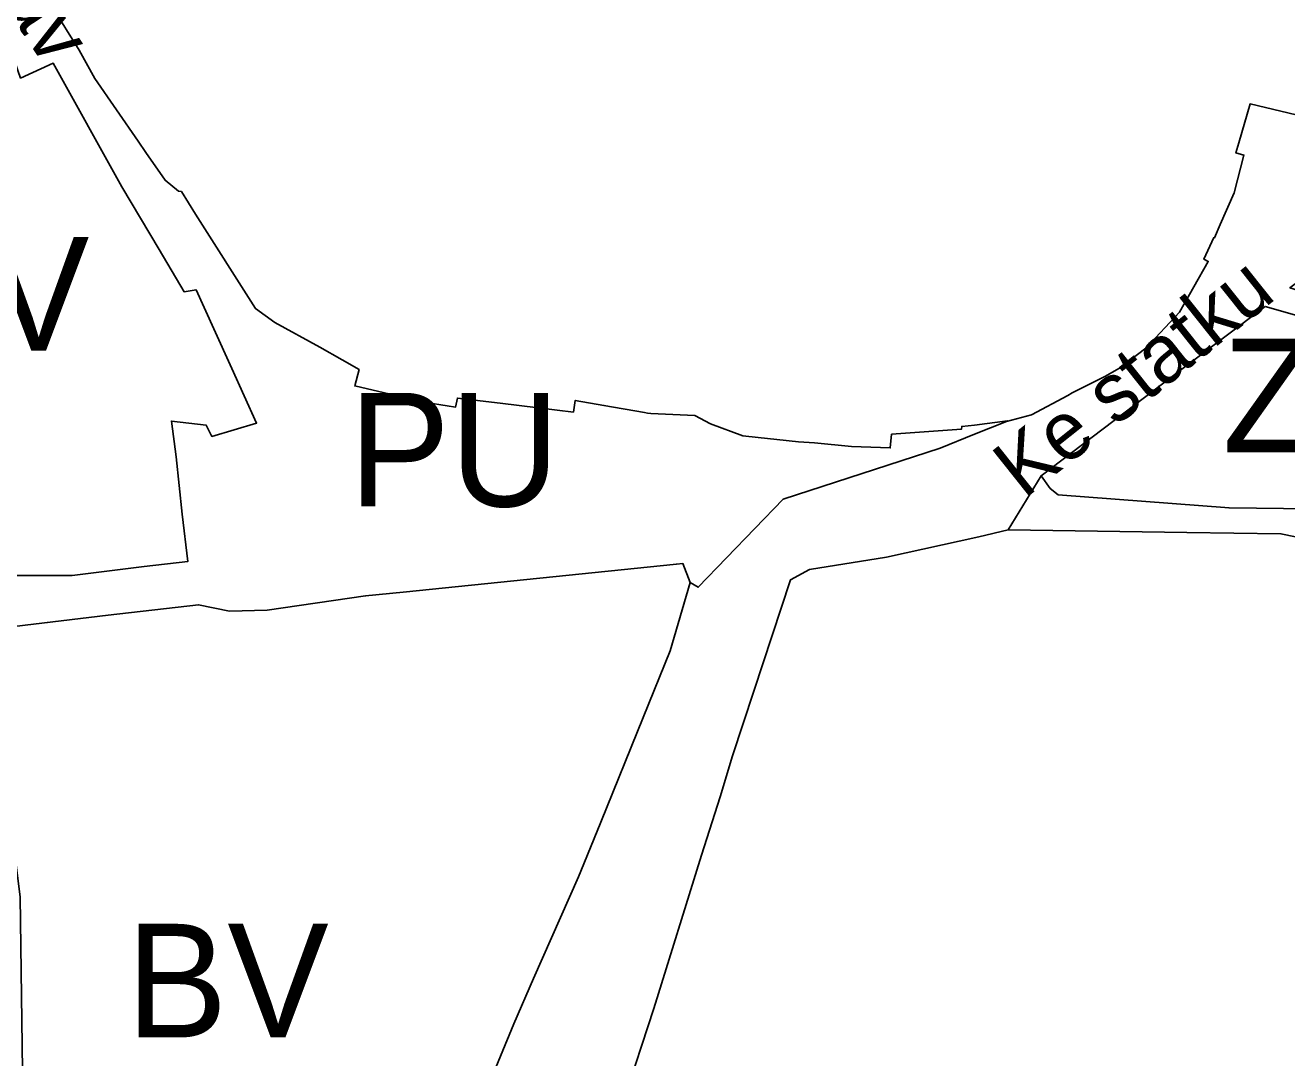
# Model space of a CAD drawing. Extents: x -555509 to -553005, y -1186756 to -1182560.
# Drawn here: x -554451.9 to -554296.4, y -1184439.6 to -1184312.3 of the extents above; entities that cross this region are included whole.
import ezdxf

# ---------------------------------------------------------------- set-up
doc = ezdxf.new("R2010")
doc.units = 0
for name, color, linetype in [('Level 15', 7, 'Continuous'), ('Level 57', 7, 'Continuous'), ('Level 59', 7, 'Continuous'), ('OBRYS_PLOCH', 7, 'Continuous'), ('stav_BV', 7, 'Continuous'), ('stav_PU', 7, 'Continuous'), ('stav_ZP', 7, 'Continuous')]:
    doc.layers.add(name, color=color, linetype=linetype)

msp = doc.modelspace()

# ---------------------------------------------------------------- linework, layer by layer
at = {"layer": 'Level 15'}
for points in [[(-554308.82, -1184354.35), (-554299.05, -1184346.99), (-554277.78, -1184353.03), (-554277.94, -1184356.23), (-554274.36, -1184357.84), (-554271.98, -1184358.81), (-554268.46, -1184360.27), (-554266.19, -1184355.92), (-554266.86, -1184355.58), (-554263.8, -1184349.49), (-554265.76, -1184337.64), (-554270.15, -1184352.57), (-554295.99, -1184344.69), (-554292.22, -1184341.85), (-554286.49, -1184337.65), (-554280.14, -1184335.48), (-554273.24, -1184333.97), (-554267.54, -1184334.65), (-554240.5, -1184337.9), (-554196.63, -1184350.95), (-554179.3, -1184343.94), (-554171.45, -1184324.41), (-554167.65, -1184305.43)], [(-554456.69, -1184386.82), (-554441.64, -1184385.02), (-554430.51, -1184383.75), (-554426.68, -1184384.53), (-554422.04, -1184384.43), (-554409.92, -1184382.67), (-554409.92, -1184382.67), (-554405.27, -1184382.19), (-554405.27, -1184382.19), (-554371.6, -1184378.73), (-554371.6, -1184378.73), (-554370.82, -1184378.65), (-554369.93, -1184381.01), (-554368.91, -1184381.59), (-554358.45, -1184370.75), (-554339.1, -1184364.47), (-554334.85, -1184362.73), (-554330.91, -1184361.18), (-554330.81, -1184361.08), (-554334.85, -1184361.61), (-554336.44, -1184361.77), (-554336.46, -1184362.11), (-554345.08, -1184362.75), (-554345.25, -1184364.42), (-554350.04, -1184364.24), (-554354.58, -1184363.82), (-554356.57, -1184363.66), (-554363.03, -1184362.97), (-554363.43, -1184362.93), (-554367.42, -1184361.46), (-554369.35, -1184360.45), (-554374.76, -1184360.19), (-554375.15, -1184360.14), (-554375.53, -1184360.08), (-554380.54, -1184359.2), (-554384.08, -1184358.58), (-554384.31, -1184360.01), (-554386.32, -1184359.77), (-554393.35, -1184358.92), (-554398.61, -1184358.29), (-554398.82, -1184359.4), (-554399.87, -1184359.24), (-554405.03, -1184358.44), (-554404.99, -1184358.25), (-554406.2, -1184357.97), (-554411.26, -1184356.78), (-554410.72, -1184354.75), (-554412.81, -1184353.57), (-554415.58, -1184352.01), (-554421.09, -1184348.99), (-554423.49, -1184347.25), (-554430.88, -1184335.61), (-554432.63, -1184332.84), (-554432.98, -1184332.78), (-554434.64, -1184331.45), (-554437, -1184328.03), (-554437.96, -1184326.65), (-554443.31, -1184318.91), (-554445.21, -1184315.42), (-554448.55, -1184310.07)], [(-554452.44, -1184318.85), (-554448.42, -1184317.03), (-554439.96, -1184332.25), (-554435.38, -1184339.99), (-554432.3, -1184345.19), (-554430.81, -1184344.94), (-554428.62, -1184349.77), (-554426.41, -1184354.63), (-554423.35, -1184361.36), (-554428.86, -1184363.02), (-554429.56, -1184361.63), (-554433.86, -1184361.13), (-554433.28, -1184365.54)], [(-554295.22, -1184323.4), (-554300.89, -1184322.04), (-554302.27, -1184326.84), (-554302.63, -1184328.08), (-554301.65, -1184328.34), (-554302.85, -1184332.99), (-554304.56, -1184336.91), (-554305.28, -1184338.55), (-554305.37, -1184338.51), (-554306.58, -1184341.18), (-554306.05, -1184341.44), (-554309.6, -1184347.72), (-554313.73, -1184352.15), (-554316.99, -1184354.59), (-554318.78, -1184355.64), (-554322.84, -1184357.66), (-554323.36, -1184357.95)], [(-554378.11, -1184444.91), (-554374.37, -1184433.51), (-554368.52, -1184414.59), (-554366.2, -1184407.41), (-554364.71, -1184402.37), (-554362.07, -1184394.39), (-554357.53, -1184380.68), (-554355.19, -1184379.4), (-554345.69, -1184377.88), (-554334.33, -1184375.38), (-554330.73, -1184374.53), (-554326.64, -1184367.86), (-554308.82, -1184354.35)], [(-554323.36, -1184357.95), (-554327.84, -1184360.36), (-554330.91, -1184361.18), (-554334.85, -1184362.73), (-554339.1, -1184364.47), (-554358.45, -1184370.75), (-554368.91, -1184381.59), (-554369.93, -1184381.01), (-554372.37, -1184389.41), (-554375.71, -1184397.66), (-554380.94, -1184410.55), (-554383.38, -1184416.58), (-554383.66, -1184417.29), (-554389.22, -1184429.8), (-554391.65, -1184435.38), (-554395.99, -1184445.95)], [(-554433.28, -1184365.54), (-554432.55, -1184372.58), (-554431.83, -1184378.41), (-554437.2, -1184379.05), (-554446.1, -1184380.14), (-554455.02, -1184380.16)], [(-554293.41, -1184371.95), (-554303.48, -1184371.81), (-554303.48, -1184371.81), (-554324.54, -1184370.2), (-554325.53, -1184369.43), (-554326.64, -1184367.86), (-554330.73, -1184374.53), (-554330.73, -1184374.53), (-554308.68, -1184374.85), (-554297.09, -1184375.01), (-554293.5, -1184375.75)]]:
    msp.add_lwpolyline(points, dxfattribs=at)
at = {"layer": 'OBRYS_PLOCH'}
for p, q in [((-554448.55, -1184310.07), (-554445.21, -1184315.42)), ((-554302.27, -1184326.84), (-554300.89, -1184322.04)), ((-554300.89, -1184322.04), (-554295.22, -1184323.4)), ((-554302.63, -1184328.08), (-554302.27, -1184326.84)), ((-554432.98, -1184332.78), (-554432.63, -1184332.84)), ((-554305.28, -1184338.55), (-554304.56, -1184336.91)), ((-554410.72, -1184354.75), (-554411.26, -1184356.78)), ((-554322.84, -1184357.66), (-554318.78, -1184355.64)), ((-554411.26, -1184356.78), (-554406.2, -1184357.97)), ((-554323.36, -1184357.95), (-554322.84, -1184357.66)), ((-554405.03, -1184358.44), (-554399.87, -1184359.24)), ((-554398.61, -1184358.29), (-554393.35, -1184358.92)), ((-554393.35, -1184358.92), (-554386.32, -1184359.77)), ((-554367.42, -1184361.46), (-554363.43, -1184362.93)), ((-554336.44, -1184361.77), (-554334.85, -1184361.61))]:
    msp.add_line(p, q, dxfattribs=at)
for points in [[(-554445.21, -1184315.42), (-554443.31, -1184318.91), (-554437.96, -1184326.65), (-554437, -1184328.03)], [(-554431.83, -1184378.41), (-554432.55, -1184372.58), (-554433.28, -1184365.54), (-554433.86, -1184361.13), (-554429.56, -1184361.63), (-554428.86, -1184363.02), (-554423.35, -1184361.36), (-554426.41, -1184354.63), (-554428.62, -1184349.77), (-554430.81, -1184344.94), (-554432.3, -1184345.19), (-554435.38, -1184339.99), (-554439.96, -1184332.25), (-554448.42, -1184317.03), (-554452.44, -1184318.85)], [(-554437, -1184328.03), (-554434.64, -1184331.45), (-554432.98, -1184332.78)], [(-554304.56, -1184336.91), (-554302.85, -1184332.99), (-554301.65, -1184328.34), (-554302.63, -1184328.08)], [(-554432.63, -1184332.84), (-554430.88, -1184335.61), (-554423.49, -1184347.25), (-554421.09, -1184348.99), (-554415.58, -1184352.01), (-554412.81, -1184353.57), (-554410.72, -1184354.75)], [(-554306.58, -1184341.18), (-554305.37, -1184338.51), (-554305.28, -1184338.55)], [(-554313.73, -1184352.15), (-554309.6, -1184347.72), (-554306.05, -1184341.44), (-554306.58, -1184341.18)], [(-554303.48, -1184371.81), (-554293.41, -1184371.95), (-554278.62, -1184373.08), (-554279.89, -1184368.63), (-554277.94, -1184356.23), (-554277.78, -1184353.03), (-554299.05, -1184346.99), (-554308.82, -1184354.35), (-554326.64, -1184367.86), (-554325.53, -1184369.43), (-554324.54, -1184370.2), (-554303.48, -1184371.81)], [(-554318.78, -1184355.64), (-554316.99, -1184354.59), (-554313.73, -1184352.15)], [(-554406.2, -1184357.97), (-554404.99, -1184358.25), (-554405.03, -1184358.44)], [(-554330.91, -1184361.18), (-554327.84, -1184360.36), (-554323.36, -1184357.95)], [(-554399.87, -1184359.24), (-554398.82, -1184359.4), (-554398.61, -1184358.29)], [(-554386.32, -1184359.77), (-554384.31, -1184360.01), (-554384.08, -1184358.58)], [(-554384.08, -1184358.58), (-554380.54, -1184359.2), (-554375.53, -1184360.08), (-554375.15, -1184360.14), (-554374.76, -1184360.19)], [(-554374.76, -1184360.19), (-554369.35, -1184360.45), (-554367.42, -1184361.46)], [(-554334.85, -1184361.61), (-554330.81, -1184361.08), (-554330.91, -1184361.18)], [(-554356.57, -1184363.66), (-554354.58, -1184363.82), (-554350.04, -1184364.24), (-554345.25, -1184364.42), (-554345.08, -1184362.75)], [(-554345.08, -1184362.75), (-554336.46, -1184362.11), (-554336.44, -1184361.77)], [(-554363.43, -1184362.93), (-554363.03, -1184362.97), (-554356.57, -1184363.66)], [(-554293.5, -1184375.75), (-554297.09, -1184375.01), (-554308.68, -1184374.85), (-554330.73, -1184374.53), (-554334.33, -1184375.38), (-554345.69, -1184377.88), (-554355.19, -1184379.4), (-554357.53, -1184380.68), (-554362.07, -1184394.39), (-554364.71, -1184402.37), (-554366.2, -1184407.41), (-554368.52, -1184414.59), (-554374.37, -1184433.51), (-554378.11, -1184444.91), (-554380.05, -1184450.81), (-554382.72, -1184450.53), (-554387.12, -1184464.85), (-554388.41, -1184468.97), (-554391.26, -1184480.1), (-554392.37, -1184484.27), (-554394.48, -1184496.09), (-554395.22, -1184499.99), (-554396.34, -1184510.8)], [(-554473.27, -1184376.46), (-554473.23, -1184375.34), (-554469.81, -1184375.62), (-554467.63, -1184375.9), (-554460.26, -1184376.34), (-554458.3, -1184376.52), (-554455.95, -1184376.73), (-554455.4, -1184376.78), (-554454.73, -1184376.84), (-554455.02, -1184380.16), (-554446.1, -1184380.14), (-554437.2, -1184379.05), (-554431.83, -1184378.41)], [(-554395.99, -1184445.95), (-554391.65, -1184435.38), (-554389.22, -1184429.8), (-554383.66, -1184417.29), (-554383.38, -1184416.58), (-554380.94, -1184410.55), (-554375.71, -1184397.66), (-554372.37, -1184389.41), (-554369.93, -1184381.01), (-554370.82, -1184378.65), (-554371.6, -1184378.73), (-554405.27, -1184382.19), (-554409.92, -1184382.67), (-554422.04, -1184384.43), (-554426.68, -1184384.53), (-554430.51, -1184383.75), (-554441.64, -1184385.02), (-554456.69, -1184386.82)]]:
    msp.add_lwpolyline(points, dxfattribs=at)
at = {"layer": 'stav_BV'}
for p, q in [((-554445.21, -1184315.42), (-554443.31, -1184318.91)), ((-554302.27, -1184326.84), (-554300.89, -1184322.04)), ((-554300.89, -1184322.04), (-554295.22, -1184323.4)), ((-554437, -1184328.03), (-554434.64, -1184331.45)), ((-554302.85, -1184332.99), (-554301.65, -1184328.34)), ((-554434.64, -1184331.45), (-554432.98, -1184332.78)), ((-554421.09, -1184348.99), (-554415.58, -1184352.01)), ((-554415.58, -1184352.01), (-554412.81, -1184353.57)), ((-554412.81, -1184353.57), (-554410.72, -1184354.75)), ((-554405.03, -1184358.44), (-554399.87, -1184359.24)), ((-554375.53, -1184360.08), (-554375.15, -1184360.14)), ((-554334.85, -1184361.61), (-554330.81, -1184361.08)), ((-554330.81, -1184361.08), (-554330.91, -1184361.18)), ((-554363.03, -1184362.97), (-554356.57, -1184363.66))]:
    msp.add_line(p, q, dxfattribs=at)
for points in [[(-554452.02, -1184304.43), (-554449.49, -1184308.45), (-554448.55, -1184310.07), (-554445.21, -1184315.42)], [(-554431.83, -1184378.41), (-554432.55, -1184372.58), (-554433.28, -1184365.54), (-554433.86, -1184361.13), (-554429.56, -1184361.63), (-554428.86, -1184363.02), (-554423.35, -1184361.36), (-554426.41, -1184354.63), (-554428.62, -1184349.77), (-554430.81, -1184344.94), (-554432.3, -1184345.19), (-554435.38, -1184339.99), (-554439.96, -1184332.25), (-554448.42, -1184317.03), (-554452.44, -1184318.85)], [(-554443.31, -1184318.91), (-554437.96, -1184326.65), (-554437, -1184328.03)], [(-554301.65, -1184328.34), (-554302.63, -1184328.08), (-554302.27, -1184326.84)], [(-554432.98, -1184332.78), (-554432.63, -1184332.84), (-554430.88, -1184335.61), (-554423.49, -1184347.25), (-554421.09, -1184348.99)], [(-554305.28, -1184338.55), (-554304.56, -1184336.91), (-554302.85, -1184332.99)], [(-554306.05, -1184341.44), (-554306.58, -1184341.18), (-554305.37, -1184338.51), (-554305.28, -1184338.55)], [(-554313.73, -1184352.15), (-554309.6, -1184347.72), (-554306.05, -1184341.44)], [(-554323.36, -1184357.95), (-554322.84, -1184357.66), (-554318.78, -1184355.64), (-554316.99, -1184354.59), (-554313.73, -1184352.15)], [(-554410.72, -1184354.75), (-554411.26, -1184356.78), (-554406.2, -1184357.97)], [(-554406.2, -1184357.97), (-554404.99, -1184358.25), (-554405.03, -1184358.44)], [(-554330.91, -1184361.18), (-554327.84, -1184360.36), (-554323.36, -1184357.95)], [(-554399.87, -1184359.24), (-554398.82, -1184359.4), (-554398.61, -1184358.29), (-554393.35, -1184358.92)], [(-554393.35, -1184358.92), (-554386.32, -1184359.77), (-554384.31, -1184360.01)], [(-554384.31, -1184360.01), (-554384.08, -1184358.58), (-554380.54, -1184359.2), (-554375.53, -1184360.08)], [(-554375.15, -1184360.14), (-554374.76, -1184360.19), (-554369.35, -1184360.45)], [(-554369.35, -1184360.45), (-554367.42, -1184361.46), (-554363.43, -1184362.93), (-554363.03, -1184362.97)], [(-554356.57, -1184363.66), (-554354.58, -1184363.82), (-554350.04, -1184364.24), (-554345.25, -1184364.42), (-554345.08, -1184362.75), (-554336.46, -1184362.11), (-554336.44, -1184361.77), (-554334.85, -1184361.61)], [(-554293.5, -1184375.75), (-554297.09, -1184375.01), (-554308.68, -1184374.85), (-554330.73, -1184374.53), (-554334.33, -1184375.38), (-554345.69, -1184377.88), (-554355.19, -1184379.4), (-554357.53, -1184380.68), (-554362.07, -1184394.39), (-554364.71, -1184402.37), (-554366.2, -1184407.41), (-554368.52, -1184414.59), (-554374.37, -1184433.51), (-554378.11, -1184444.91), (-554380.05, -1184450.81), (-554382.72, -1184450.53), (-554387.12, -1184464.85), (-554388.41, -1184468.97), (-554391.26, -1184480.1), (-554392.37, -1184484.27), (-554394.48, -1184496.09), (-554395.22, -1184499.99), (-554396.34, -1184510.8)], [(-554473.27, -1184376.46), (-554473.23, -1184375.34), (-554469.81, -1184375.62), (-554467.63, -1184375.9), (-554460.26, -1184376.34), (-554458.3, -1184376.52), (-554455.95, -1184376.73), (-554455.4, -1184376.78), (-554454.73, -1184376.84), (-554455.02, -1184380.16), (-554446.1, -1184380.14), (-554437.2, -1184379.05), (-554431.83, -1184378.41)], [(-554395.99, -1184445.95), (-554391.65, -1184435.38), (-554389.22, -1184429.8), (-554383.66, -1184417.29), (-554383.38, -1184416.58), (-554380.94, -1184410.55), (-554375.71, -1184397.66), (-554372.37, -1184389.41), (-554369.93, -1184381.01), (-554370.82, -1184378.65), (-554371.6, -1184378.73), (-554405.27, -1184382.19), (-554409.92, -1184382.67), (-554422.04, -1184384.43), (-554426.68, -1184384.53), (-554430.51, -1184383.75), (-554441.64, -1184385.02), (-554456.69, -1184386.82)]]:
    msp.add_lwpolyline(points, dxfattribs=at)
at = {"layer": 'stav_PU'}
for p, q in [((-554326.64, -1184367.86), (-554308.82, -1184354.35)), ((-554369.93, -1184381.01), (-554372.37, -1184389.41))]:
    msp.add_line(p, q, dxfattribs=at)
for points in [[(-554481.81, -1184265.82), (-554474.45, -1184277.03), (-554468.76, -1184285.7), (-554467.77, -1184287.2), (-554461.85, -1184296.22), (-554461.37, -1184297.1), (-554459.94, -1184300.5), (-554456.98, -1184307.56), (-554453.52, -1184315.77), (-554452.44, -1184318.85), (-554448.42, -1184317.03), (-554439.96, -1184332.25), (-554435.38, -1184339.99), (-554432.3, -1184345.19), (-554430.81, -1184344.94), (-554428.62, -1184349.77), (-554426.41, -1184354.63), (-554423.35, -1184361.36), (-554428.86, -1184363.02), (-554429.56, -1184361.63), (-554433.86, -1184361.13), (-554433.28, -1184365.54)], [(-554330.91, -1184361.18), (-554330.81, -1184361.08), (-554334.85, -1184361.61), (-554336.44, -1184361.77), (-554336.46, -1184362.11), (-554345.08, -1184362.75), (-554345.25, -1184364.42), (-554350.04, -1184364.24), (-554354.58, -1184363.82), (-554356.57, -1184363.66), (-554363.03, -1184362.97), (-554363.43, -1184362.93), (-554367.42, -1184361.46), (-554369.35, -1184360.45), (-554374.76, -1184360.19), (-554375.15, -1184360.14), (-554375.53, -1184360.08), (-554380.54, -1184359.2), (-554384.08, -1184358.58), (-554384.31, -1184360.01), (-554386.32, -1184359.77), (-554393.35, -1184358.92), (-554398.61, -1184358.29), (-554398.82, -1184359.4), (-554399.87, -1184359.24), (-554405.03, -1184358.44), (-554404.99, -1184358.25), (-554406.2, -1184357.97), (-554411.26, -1184356.78), (-554410.72, -1184354.75), (-554412.81, -1184353.57), (-554415.58, -1184352.01), (-554421.09, -1184348.99), (-554423.49, -1184347.25), (-554430.88, -1184335.61), (-554432.63, -1184332.84), (-554432.98, -1184332.78), (-554434.64, -1184331.45), (-554437, -1184328.03), (-554437.96, -1184326.65), (-554443.31, -1184318.91), (-554445.21, -1184315.42), (-554448.55, -1184310.07)], [(-554295.22, -1184323.4), (-554300.89, -1184322.04), (-554302.27, -1184326.84), (-554302.63, -1184328.08), (-554301.65, -1184328.34), (-554302.85, -1184332.99), (-554304.56, -1184336.91), (-554305.28, -1184338.55), (-554305.37, -1184338.51), (-554306.58, -1184341.18), (-554306.05, -1184341.44), (-554309.6, -1184347.72), (-554313.73, -1184352.15), (-554316.99, -1184354.59), (-554318.78, -1184355.64), (-554322.84, -1184357.66), (-554323.36, -1184357.95)], [(-554308.82, -1184354.35), (-554299.05, -1184346.99), (-554277.78, -1184353.03), (-554277.94, -1184356.23), (-554274.36, -1184357.84), (-554271.98, -1184358.81), (-554268.46, -1184360.27), (-554266.19, -1184355.92), (-554266.86, -1184355.58), (-554263.8, -1184349.49)], [(-554323.36, -1184357.95), (-554327.84, -1184360.36), (-554330.91, -1184361.18)], [(-554254.95, -1184365.25), (-554257.99, -1184364.13), (-554261.1, -1184372.23), (-554262.69, -1184375.73), (-554266.69, -1184384.53), (-554275.36, -1184377.21), (-554278.62, -1184373.08), (-554293.41, -1184371.95), (-554303.48, -1184371.81), (-554324.54, -1184370.2), (-554325.53, -1184369.43), (-554326.64, -1184367.86)], [(-554433.28, -1184365.54), (-554432.55, -1184372.58), (-554431.83, -1184378.41), (-554437.2, -1184379.05), (-554446.1, -1184380.14), (-554455.02, -1184380.16), (-554454.73, -1184376.84), (-554455.4, -1184376.78), (-554455.95, -1184376.73), (-554458.3, -1184376.52), (-554460.26, -1184376.34), (-554467.63, -1184375.9), (-554469.81, -1184375.62), (-554473.23, -1184375.34), (-554473.27, -1184376.46), (-554488.55, -1184378.33)], [(-554378.11, -1184444.91), (-554374.37, -1184433.51), (-554368.52, -1184414.59), (-554366.2, -1184407.41), (-554364.71, -1184402.37), (-554362.07, -1184394.39), (-554357.53, -1184380.68), (-554355.19, -1184379.4), (-554345.69, -1184377.88), (-554334.33, -1184375.38), (-554330.73, -1184374.53)], [(-554330.73, -1184374.53), (-554308.68, -1184374.85), (-554297.09, -1184375.01), (-554293.5, -1184375.75), (-554289.35, -1184377.43), (-554285.86, -1184379.84), (-554285.68, -1184382.38), (-554277.62, -1184386.6), (-554277.09, -1184388.3), (-554276.82, -1184391.99), (-554273.48, -1184401.86), (-554272.61, -1184412.03), (-554273.06, -1184412.07), (-554269.8, -1184430.77), (-554264.75, -1184449.36), (-554264.12, -1184469.34), (-554261.11, -1184469.11), (-554258.6, -1184479), (-554254.99, -1184493.26), (-554249.7, -1184511.06), (-554249.63, -1184525.64), (-554246.11, -1184550.09), (-554259.53, -1184553.55)], [(-554465.07, -1184461.92), (-554451.93, -1184460.67), (-554452.12, -1184447.23), (-554452.51, -1184419.74), (-554456.69, -1184386.82), (-554441.64, -1184385.02), (-554430.51, -1184383.75), (-554426.68, -1184384.53), (-554422.04, -1184384.43), (-554409.92, -1184382.67), (-554405.27, -1184382.19), (-554371.6, -1184378.73), (-554370.82, -1184378.65), (-554369.93, -1184381.01)], [(-554372.37, -1184389.41), (-554375.71, -1184397.66), (-554380.94, -1184410.55), (-554383.38, -1184416.58), (-554383.66, -1184417.29), (-554389.22, -1184429.8), (-554391.65, -1184435.38), (-554395.99, -1184445.95), (-554398.19, -1184451.33), (-554398.55, -1184451.19), (-554401.38, -1184463.21), (-554405.01, -1184478.65), (-554405.53, -1184480.23), (-554405.93, -1184481.06), (-554408.21, -1184482.75), (-554408.59, -1184487.36), (-554409.18, -1184494.58), (-554409.93, -1184503.84), (-554410.64, -1184512.52), (-554411.1, -1184515.83)]]:
    msp.add_lwpolyline(points, dxfattribs=at)
at = {"layer": 'stav_ZP'}
msp.add_lwpolyline([(-554303.48, -1184371.81), (-554293.41, -1184371.95), (-554278.62, -1184373.08), (-554279.89, -1184368.63), (-554277.94, -1184356.23), (-554277.78, -1184353.03), (-554299.05, -1184346.99), (-554308.82, -1184354.35), (-554326.64, -1184367.86), (-554325.53, -1184369.43), (-554324.54, -1184370.2), (-554303.48, -1184371.81)], dxfattribs=at)

# ---------------------------------------------------------------- texts
at = {"layer": 'Level 57'}
for s, rotation, p in [('Rukáv', 303.3977, (-554464.29, -1184295.01)), ('Ke statku', 38.5262, (-554328.77, -1184370.84))]:
    msp.add_text(s, height=7.174, rotation=rotation, dxfattribs=at).set_placement(p)
at = {"layer": 'Level 59'}
for s, p in [('BV', (-554468.95, -1184352.45)), ('ZP', (-554304.3, -1184364.96)), ('PU', (-554412, -1184371.64)), ('BV', (-554439.44, -1184437.06))]:
    msp.add_text(s, height=14, dxfattribs=at).set_placement(p)

doc.saveas('drawing.dxf')
